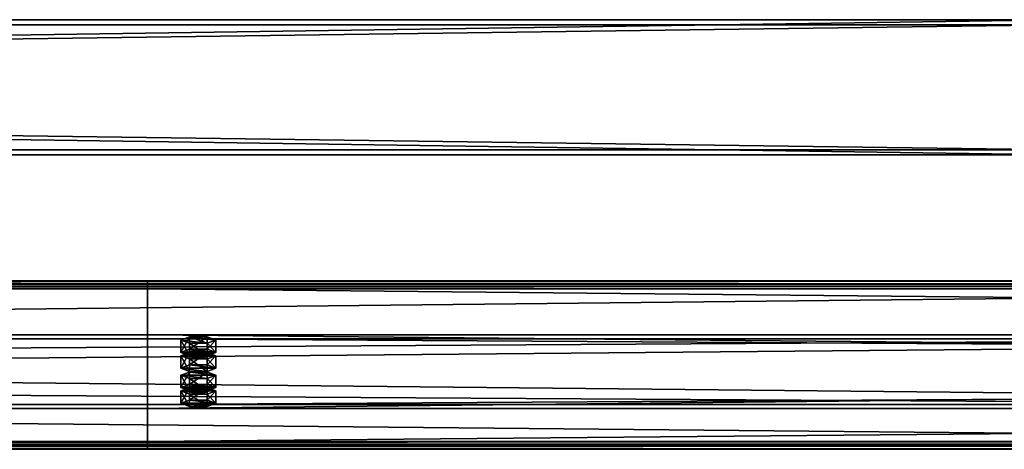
# Model space of a CAD drawing. Header units: millimetres. Extents: x -333 to 67333, y -930 to 39730.
# Tile 728 of 1056: x 10424 to 11007, y 17846 to 18100. Entities that reach past the tile are written whole.
import ezdxf

# ---------------------------------------------------------------- set-up
doc = ezdxf.new("R2010")
doc.units = ezdxf.units.MM
for name, color, linetype in [('13', 7, 'Continuous'), ('3', 7, 'Continuous'), ('95', 7, 'Continuous')]:
    doc.layers.add(name, color=color, linetype=linetype)

msp = doc.modelspace()

# ---------------------------------------------------------------- meshes
at = {"layer": '13', "color": 30}
mesh = msp.add_polyface(dxfattribs=at)
corners = [(11700.01, 17942.42, 7245.98), (11700.01, 17870.03, 7230.59), (4900.01, 17870.03, 7230.59), (4900.01, 17942.42, 7245.98), (11700.01, 17911.2, 7036.92), (4900.01, 17911.2, 7036.92), (11700.01, 17850.55, 7024.03), (4900.01, 17850.55, 7024.03), (11700.01, 17847.85, 7036.75), (4900.01, 17847.85, 7036.75), (11700.01, 17845.9, 7036.33), (4900.01, 17845.9, 7036.33), (11700.01, 17849.01, 7021.66), (4900.01, 17849.01, 7021.66), (11700.01, 17913.57, 7035.38), (4900.01, 17913.57, 7035.38), (11700.01, 17872.41, 7229.05), (4900.01, 17872.41, 7229.05), (11700.01, 17940.88, 7243.61), (4900.01, 17940.88, 7243.61), (11700.01, 17943.58, 7230.89), (4900.01, 17943.58, 7230.89), (11700.01, 17945.54, 7231.31), (4900.01, 17945.54, 7231.31)]
mesh.append_faces([[corners[k] for k in face] for face in [(0, 2, 3, 3), (1, 5, 2, 2), (4, 7, 5, 5), (6, 9, 7, 7), (8, 11, 9, 9), (10, 13, 11, 11), (12, 15, 13, 13), (14, 17, 15, 15), (16, 19, 17, 17), (18, 21, 19, 19), (20, 23, 21, 21), (22, 3, 23, 23), (20, 0, 22, 22), (8, 12, 10, 10), (11, 7, 9, 9)]], dxfattribs={"vtx0": -1, "color": 30})
mesh.append_faces([[corners[k] for k in face] for face in [(1, 16, 4, 4), (16, 0, 18, 18), (18, 0, 20, 20), (12, 6, 14, 14), (14, 4, 16, 16), (3, 19, 23, 23), (19, 2, 17, 17), (15, 5, 13, 13), (5, 17, 2, 2), (13, 7, 11, 11)]], dxfattribs={"vtx0": -1, "vtx1": -1, "color": 30})
mesh.append_faces([[corners[k] for k in face] for face in [(16, 1, 0, 0), (12, 8, 6, 6), (14, 6, 4, 4), (19, 3, 2, 2), (5, 15, 17, 17), (13, 5, 7, 7)]], dxfattribs={"vtx0": -1, "vtx2": -1, "vtx3": -1, "color": 30})
mesh.append_faces([[corners[k] for k in face] for face in [(21, 23, 19, 19)]], dxfattribs={"vtx1": -1, "color": 30})
mesh.append_faces([[corners[k] for k in face] for face in [(0, 1, 2, 2), (1, 4, 5, 5), (4, 6, 7, 7), (6, 8, 9, 9), (8, 10, 11, 11), (10, 12, 13, 13), (12, 14, 15, 15), (14, 16, 17, 17), (16, 18, 19, 19), (18, 20, 21, 21), (20, 22, 23, 23), (22, 0, 3, 3)]], dxfattribs={"vtx2": -1, "vtx3": -1, "color": 30})
mesh = msp.add_polyface(dxfattribs=at)
corners = [(17300.01, 17942.42, 7245.98), (17300.01, 17870.03, 7230.59), (10500.01, 17870.03, 7230.59), (10500.01, 17942.42, 7245.98), (17300.01, 17911.2, 7036.92), (10500.01, 17911.2, 7036.92), (17300.01, 17850.55, 7024.03), (10500.01, 17850.55, 7024.03), (17300.01, 17847.85, 7036.75), (10500.01, 17847.85, 7036.75), (17300.01, 17845.9, 7036.33), (10500.01, 17845.9, 7036.33), (17300.01, 17849.01, 7021.66), (10500.01, 17849.01, 7021.66), (17300.01, 17913.57, 7035.38), (10500.01, 17913.57, 7035.38), (17300.01, 17872.41, 7229.05), (10500.01, 17872.41, 7229.05), (17300.01, 17940.88, 7243.61), (10500.01, 17940.88, 7243.61), (17300.01, 17943.58, 7230.89), (10500.01, 17943.58, 7230.89), (17300.01, 17945.54, 7231.31), (10500.01, 17945.54, 7231.31)]
mesh.append_faces([[corners[k] for k in face] for face in [(0, 2, 3, 3), (1, 5, 2, 2), (4, 7, 5, 5), (6, 9, 7, 7), (8, 11, 9, 9), (10, 13, 11, 11), (12, 15, 13, 13), (14, 17, 15, 15), (16, 19, 17, 17), (18, 21, 19, 19), (20, 23, 21, 21), (22, 3, 23, 23), (20, 0, 22, 22), (8, 12, 10, 10), (11, 7, 9, 9)]], dxfattribs={"vtx0": -1, "color": 30})
mesh.append_faces([[corners[k] for k in face] for face in [(1, 16, 4, 4), (16, 0, 18, 18), (18, 0, 20, 20), (12, 6, 14, 14), (14, 4, 16, 16), (3, 19, 23, 23), (19, 2, 17, 17), (15, 5, 13, 13), (5, 17, 2, 2), (13, 7, 11, 11)]], dxfattribs={"vtx0": -1, "vtx1": -1, "color": 30})
mesh.append_faces([[corners[k] for k in face] for face in [(16, 1, 0, 0), (12, 8, 6, 6), (14, 6, 4, 4), (19, 3, 2, 2), (5, 15, 17, 17), (13, 5, 7, 7)]], dxfattribs={"vtx0": -1, "vtx2": -1, "vtx3": -1, "color": 30})
mesh.append_faces([[corners[k] for k in face] for face in [(21, 23, 19, 19)]], dxfattribs={"vtx1": -1, "color": 30})
mesh.append_faces([[corners[k] for k in face] for face in [(0, 1, 2, 2), (1, 4, 5, 5), (4, 6, 7, 7), (6, 8, 9, 9), (8, 10, 11, 11), (10, 12, 13, 13), (12, 14, 15, 15), (14, 16, 17, 17), (16, 18, 19, 19), (18, 20, 21, 21), (20, 22, 23, 23), (22, 0, 3, 3)]], dxfattribs={"vtx2": -1, "vtx3": -1, "color": 30})
at = {"layer": '3', "color": 91}
mesh = msp.add_polyface(dxfattribs=at)
corners = [(11040, 18097, 2983), (11040, 18023, 2983), (5560, 18023, 2983), (5560, 18097, 2983), (11040, 18023, 3057), (5560, 18023, 3057), (11040, 18097, 3057), (5560, 18097, 3057), (11040, 18100, 2980), (11040, 18100, 3060), (5560, 18100, 3060), (5560, 18100, 2980), (11040, 18020, 3060), (5560, 18020, 3060), (11040, 18020, 2980), (5560, 18020, 2980)]
mesh.append_faces([[corners[k] for k in face] for face in [(0, 2, 3, 3), (1, 5, 2, 2), (4, 7, 5, 5), (6, 3, 7, 7), (8, 10, 11, 11), (9, 13, 10, 10), (12, 15, 13, 13), (14, 11, 15, 15)]], dxfattribs={"vtx0": -1, "color": 91})
mesh.append_faces([[corners[k] for k in face] for face in [(9, 6, 12, 12), (6, 8, 0, 0), (0, 8, 1, 1), (12, 4, 14, 14), (4, 12, 6, 6), (14, 1, 8, 8), (11, 3, 15, 15), (3, 10, 7, 7), (7, 10, 5, 5), (15, 2, 13, 13), (2, 15, 3, 3), (13, 5, 10, 10)]], dxfattribs={"vtx0": -1, "vtx1": -1, "color": 91})
mesh.append_faces([[corners[k] for k in face] for face in [(6, 9, 8, 8), (14, 4, 1, 1), (3, 11, 10, 10), (13, 2, 5, 5)]], dxfattribs={"vtx0": -1, "vtx2": -1, "vtx3": -1, "color": 91})
mesh.append_faces([[corners[k] for k in face] for face in [(0, 1, 2, 2), (1, 4, 5, 5), (4, 6, 7, 7), (6, 0, 3, 3), (8, 9, 10, 10), (9, 12, 13, 13), (12, 14, 15, 15), (14, 8, 11, 11)]], dxfattribs={"vtx2": -1, "vtx3": -1, "color": 91})
at = {"layer": '95', "color": 20}
mesh = msp.add_polyface(dxfattribs=at)
corners = [(10524.01, 17880.43, 7181.69), (10524.81, 17881.05, 7178.75), (10524.81, 17883.01, 7179.17), (10524.01, 17882.39, 7182.1), (10527.01, 17881.51, 7176.6), (10527.01, 17883.47, 7177.02), (10530.01, 17881.68, 7175.82), (10530.01, 17883.63, 7176.23), (10533.01, 17881.51, 7176.6), (10533.01, 17883.47, 7177.02), (10535.21, 17881.05, 7178.75), (10535.21, 17883.01, 7179.17), (10536.01, 17880.43, 7181.69), (10536.01, 17882.39, 7182.1), (10535.21, 17879.81, 7184.62), (10535.21, 17881.76, 7185.04), (10533.01, 17879.35, 7186.77), (10533.01, 17881.31, 7187.19), (10530.01, 17879.18, 7187.56), (10530.01, 17881.14, 7187.97), (10527.01, 17879.35, 7186.77), (10527.01, 17881.31, 7187.19), (10524.81, 17879.81, 7184.62), (10524.81, 17881.76, 7185.04), (10519.62, 17882.39, 7182.1), (10524.81, 17884.26, 7173.3), (10524.81, 17891.59, 7174.86), (10519.62, 17889.72, 7183.66), (10535.21, 17884.26, 7173.3), (10535.21, 17891.59, 7174.86), (10540.4, 17882.39, 7182.1), (10540.4, 17889.72, 7183.66), (10535.21, 17880.51, 7190.91), (10535.21, 17887.85, 7192.47), (10524.81, 17880.51, 7190.91), (10524.81, 17887.85, 7192.47), (10519.62, 17873.09, 7180.13), (10524.81, 17874.96, 7171.32), (10524.81, 17882.3, 7172.88), (10519.62, 17880.43, 7181.69), (10535.21, 17874.96, 7171.32), (10535.21, 17882.3, 7172.88), (10540.4, 17873.09, 7180.13), (10540.4, 17880.43, 7181.69), (10535.21, 17871.22, 7188.93), (10535.21, 17878.56, 7190.49), (10524.81, 17871.22, 7188.93), (10524.81, 17878.56, 7190.49), (10524.01, 17901.22, 7083.87), (10524.81, 17901.84, 7080.94), (10524.81, 17903.8, 7081.35), (10524.01, 17903.18, 7084.29), (10527.01, 17902.3, 7078.79), (10527.01, 17904.26, 7079.21), (10530.01, 17902.47, 7078), (10530.01, 17904.42, 7078.42), (10533.01, 17902.3, 7078.79), (10533.01, 17904.26, 7079.21), (10535.21, 17901.84, 7080.94), (10535.21, 17903.8, 7081.35), (10536.01, 17901.22, 7083.87), (10536.01, 17903.18, 7084.29), (10535.21, 17900.6, 7086.81), (10535.21, 17902.55, 7087.22), (10533.01, 17900.14, 7088.96), (10533.01, 17902.1, 7089.37), (10530.01, 17899.97, 7089.74), (10530.01, 17901.93, 7090.16), (10527.01, 17900.14, 7088.96), (10527.01, 17902.1, 7089.37), (10524.81, 17900.6, 7086.81), (10524.81, 17902.55, 7087.22), (10519.62, 17903.18, 7084.29), (10524.81, 17905.05, 7075.48), (10524.81, 17912.38, 7077.04), (10519.62, 17910.51, 7085.85), (10535.21, 17905.05, 7075.48), (10535.21, 17912.38, 7077.04), (10540.4, 17903.18, 7084.29), (10540.4, 17910.51, 7085.85), (10535.21, 17901.31, 7093.09), (10535.21, 17908.64, 7094.65), (10524.81, 17901.31, 7093.09), (10524.81, 17908.64, 7094.65), (10519.62, 17893.88, 7082.31), (10524.81, 17895.76, 7073.51), (10524.81, 17903.09, 7075.07), (10519.62, 17901.22, 7083.87), (10535.21, 17895.76, 7073.51), (10535.21, 17903.09, 7075.07), (10540.4, 17893.88, 7082.31), (10540.4, 17901.22, 7083.87), (10535.21, 17892.01, 7091.12), (10535.21, 17899.35, 7092.68), (10524.81, 17892.01, 7091.12), (10524.81, 17899.35, 7092.68)]
mesh.append_faces([[corners[k] for k in face] for face in [(0, 2, 3, 3), (1, 5, 2, 2), (4, 7, 5, 5), (6, 9, 7, 7), (8, 11, 9, 9), (10, 13, 11, 11), (12, 15, 13, 13), (14, 17, 15, 15), (16, 19, 17, 17), (18, 21, 19, 19), (20, 23, 21, 21), (22, 3, 23, 23), (4, 8, 6, 6), (18, 22, 20, 20), (23, 19, 21, 21), (11, 7, 9, 9), (24, 26, 27, 27), (25, 29, 26, 26), (28, 31, 29, 29), (30, 33, 31, 31), (32, 35, 33, 33), (34, 27, 35, 35), (25, 30, 28, 28), (32, 24, 34, 34), (27, 33, 35, 35), (31, 26, 29, 29), (36, 38, 39, 39), (37, 41, 38, 38), (40, 43, 41, 41), (42, 45, 43, 43), (44, 47, 45, 45), (46, 39, 47, 47), (37, 42, 40, 40), (44, 36, 46, 46), (39, 45, 47, 47), (43, 38, 41, 41), (48, 50, 51, 51), (49, 53, 50, 50), (52, 55, 53, 53), (54, 57, 55, 55), (56, 59, 57, 57), (58, 61, 59, 59), (60, 63, 61, 61), (62, 65, 63, 63), (64, 67, 65, 65), (66, 69, 67, 67), (68, 71, 69, 69), (70, 51, 71, 71), (52, 56, 54, 54), (66, 70, 68, 68), (71, 67, 69, 69), (59, 55, 57, 57), (72, 74, 75, 75), (73, 77, 74, 74), (76, 79, 77, 77), (78, 81, 79, 79), (80, 83, 81, 81), (82, 75, 83, 83), (73, 78, 76, 76), (80, 72, 82, 82), (75, 81, 83, 83), (79, 74, 77, 77), (84, 86, 87, 87), (85, 89, 86, 86), (88, 91, 89, 89), (90, 93, 91, 91), (92, 95, 93, 93), (94, 87, 95, 95), (85, 90, 88, 88), (92, 84, 94, 94), (87, 93, 95, 95), (91, 86, 89, 89)]], dxfattribs={"vtx0": -1, "color": 20})
mesh.append_faces([[corners[k] for k in face] for face in [(8, 4, 10, 10), (10, 4, 12, 12), (12, 1, 14, 14), (14, 22, 16, 16), (16, 22, 18, 18), (19, 23, 17, 17), (17, 3, 15, 15), (15, 2, 13, 13), (13, 5, 11, 11), (30, 24, 32, 32), (33, 27, 31, 31), (42, 36, 44, 44), (45, 39, 43, 43), (56, 52, 58, 58), (58, 52, 60, 60), (60, 49, 62, 62), (62, 70, 64, 64), (64, 70, 66, 66), (67, 71, 65, 65), (65, 51, 63, 63), (63, 50, 61, 61), (61, 53, 59, 59), (78, 72, 80, 80), (81, 74, 79, 79), (90, 84, 92, 92), (93, 87, 91, 91)]], dxfattribs={"vtx0": -1, "vtx1": -1, "color": 20})
mesh.append_faces([[corners[k] for k in face] for face in [(12, 4, 1, 1), (14, 1, 0, 0), (14, 0, 22, 22), (17, 23, 3, 3), (15, 3, 2, 2), (13, 2, 5, 5), (11, 5, 7, 7), (30, 25, 24, 24), (31, 27, 26, 26), (42, 37, 36, 36), (43, 39, 38, 38), (60, 52, 49, 49), (62, 49, 48, 48), (62, 48, 70, 70), (65, 71, 51, 51), (63, 51, 50, 50), (61, 50, 53, 53), (59, 53, 55, 55), (78, 73, 72, 72), (81, 75, 74, 74), (90, 85, 84, 84), (91, 87, 86, 86)]], dxfattribs={"vtx0": -1, "vtx2": -1, "vtx3": -1, "color": 20})
mesh.append_faces([[corners[k] for k in face] for face in [(0, 1, 2, 2), (1, 4, 5, 5), (4, 6, 7, 7), (6, 8, 9, 9), (8, 10, 11, 11), (10, 12, 13, 13), (12, 14, 15, 15), (14, 16, 17, 17), (16, 18, 19, 19), (18, 20, 21, 21), (20, 22, 23, 23), (22, 0, 3, 3), (24, 25, 26, 26), (25, 28, 29, 29), (28, 30, 31, 31), (30, 32, 33, 33), (32, 34, 35, 35), (34, 24, 27, 27), (36, 37, 38, 38), (37, 40, 41, 41), (40, 42, 43, 43), (42, 44, 45, 45), (44, 46, 47, 47), (46, 36, 39, 39), (48, 49, 50, 50), (49, 52, 53, 53), (52, 54, 55, 55), (54, 56, 57, 57), (56, 58, 59, 59), (58, 60, 61, 61), (60, 62, 63, 63), (62, 64, 65, 65), (64, 66, 67, 67), (66, 68, 69, 69), (68, 70, 71, 71), (70, 48, 51, 51), (72, 73, 74, 74), (73, 76, 77, 77), (76, 78, 79, 79), (78, 80, 81, 81), (80, 82, 83, 83), (82, 72, 75, 75), (84, 85, 86, 86), (85, 88, 89, 89), (88, 90, 91, 91), (90, 92, 93, 93), (92, 94, 95, 95), (94, 84, 87, 87)]], dxfattribs={"vtx2": -1, "vtx3": -1, "color": 20})

doc.saveas('drawing.dxf')
